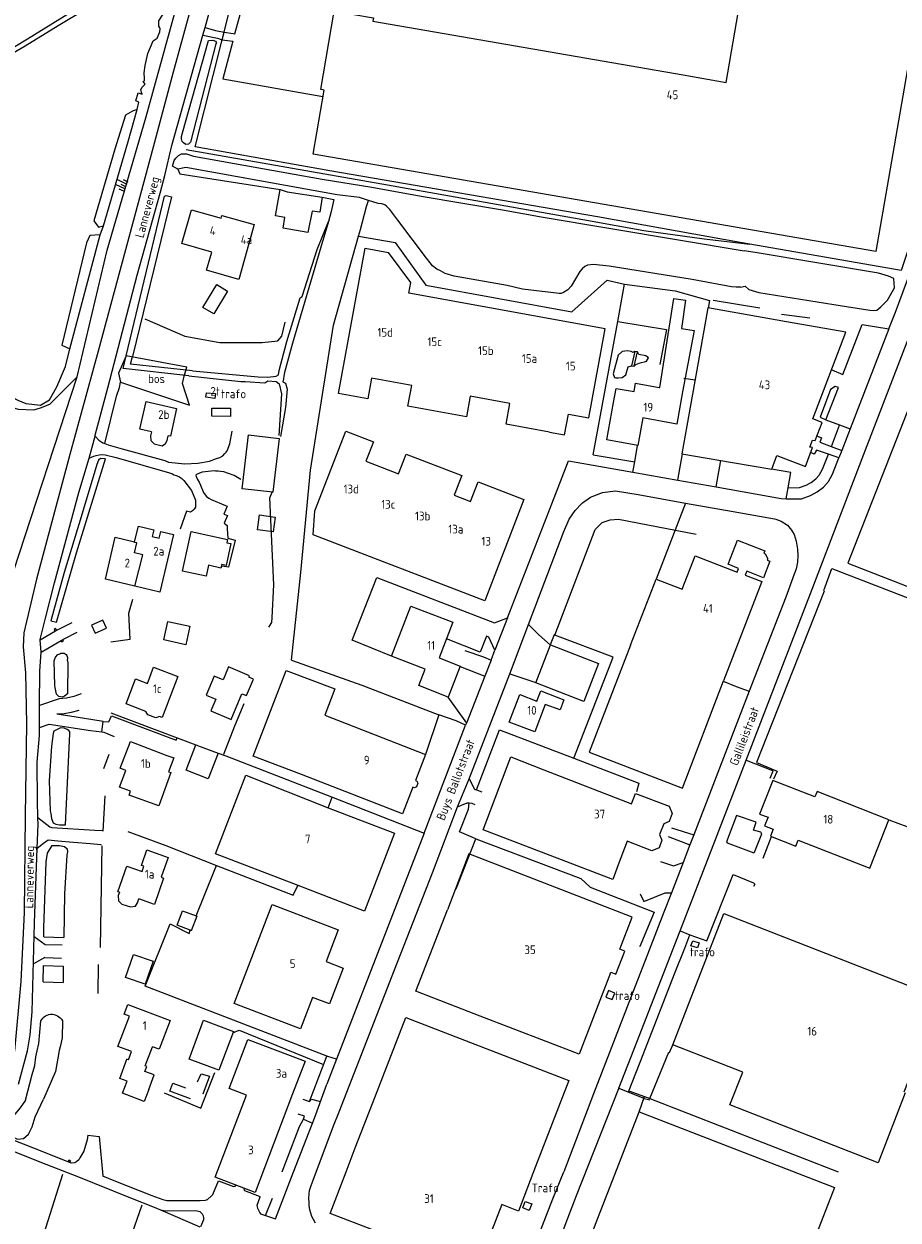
# Model space of a CAD drawing. Header units: metres. Extents: x 226218 to 240385, y 439369 to 449677.
# Tile 293 of 353: x 237204 to 237454, y 445986 to 446328. Entities that reach past the tile are written whole.
import ezdxf

# ---------------------------------------------------------------- set-up
doc = ezdxf.new("R2010")
doc.units = ezdxf.units.M
doc.header["$MEASUREMENT"] = 0
for name, color, linetype in [('BIJGEBOUW', 4, 'Continuous'), ('CULTUURAANDUIDING', 253, 'Continuous'), ('DAKRAND', 4, 'Continuous'), ('DAKRAND-BYG', 4, 'Continuous'), ('FUNKTIEAAND', 253, 'Continuous'), ('HEG', 253, 'Continuous'), ('HEK', 253, 'Continuous'), ('HOOFDGEBOUW', 4, 'Continuous'), ('HOUTWAL', 253, 'Continuous'), ('HUISNUMMER', 253, 'Continuous'), ('INSTEEKSLOOT', 153, 'Continuous'), ('KANTVERH', 253, 'Continuous'), ('KANTWATER', 153, 'Continuous'), ('KUNSTWERK', 253, 'Continuous'), ('MUUR', 253, 'Continuous'), ('OVERIGEAFSCH', 253, 'Continuous'), ('OVLIJNOBJ', 253, 'Continuous'), ('RASTER', 253, 'Continuous'), ('SCHUTTING', 253, 'Continuous'), ('STRAATNAAM', 253, 'Continuous'), ('TALUD', 253, 'Continuous'), ('TUSSENMUUR', 253, 'Continuous')]:
    doc.layers.add(name, color=color, linetype=linetype)
doc.styles.get("Standard").update_dxf_attribs({"font": 'iso.shx'})

# ---------------------------------------------------------------- blocks, each defined once
blk = doc.blocks.new('TA', base_point=(75009.5, 300012))
for p, q in [((75009.5, 300012.5), (75010, 300012.5)), ((75009.5, 300012.25), (75010.5, 300012.25)), ((75009.5, 300012), (75010, 300012)), ((75009.5, 300011.75), (75010.5, 300011.75)), ((75009.5, 300011.5), (75010, 300011.5))]:
    blk.add_line(p, q)

msp = doc.modelspace()

# ---------------------------------------------------------------- linework, layer by layer
at = {"layer": 'BIJGEBOUW'}
for points in [[(237227.59, 446155.23), (237226.54, 446157.57), (237223.34, 446156.15), (237224.37, 446153.81), (237227.59, 446155.23)], [(237368.15, 446145.2), (237363.93, 446134.29), (237350.19, 446139.61), (237354.41, 446150.52), (237368.15, 446145.2)], [(237396.89, 446065.33), (237396.38, 446063.9), (237394.54, 446064.56), (237395.04, 446065.98), (237396.89, 446065.33)], [(237370.26, 446049.84), (237372.03, 446049.16), (237372.77, 446051.04), (237371, 446051.72), (237370.26, 446049.84)]]:
    msp.add_lwpolyline(points, dxfattribs=at)
at = {"layer": 'DAKRAND'}
msp.add_line((237233.51, 446025.85), (237231.39, 446026.66), dxfattribs=at)
for points in [[(237385.65, 446223.98), (237389.62, 446249.46), (237392.95, 446248.92), (237391.8, 446240.89), (237395.41, 446240.3)], [(237372.45, 446219.7), (237373.2, 446223.75), (237378.27, 446222.82)], [(237240.51, 446211.3), (237240.23, 446210.22), (237240.33, 446208.83), (237241.21, 446207.88), (237243.53, 446207.38), (237244.48, 446207.97), (237244.96, 446208.89), (237245.27, 446210.22)], [(237377.27, 446150.43), (237365.49, 446119.84), (237392.1, 446109.55), (237403.79, 446140.18)], [(237283.34, 446113.47), (237269.52, 446118.69), (237278.91, 446143.16), (237292.82, 446137.92), (237289.96, 446130.43)], [(237350.55, 446134.4), (237351.62, 446137.32), (237358.2, 446134.78), (237357.16, 446131.91), (237352.94, 446133.47)], [(237244.9, 446118.9), (237246.85, 446118.2), (237245.35, 446114.21), (237245.98, 446113.98), (237242.58, 446104.53), (237234.08, 446107.58), (237234.5, 446108.67)], [(237373.74, 446087.64), (237372.23, 446083.48), (237335.17, 446097.66), (237343.13, 446118.46), (237352.5, 446114.79)], [(237231.31, 446079.82), (237230.99, 446078.86), (237231.05, 446077.4), (237231.97, 446076.45), (237234.51, 446075.66), (237235.87, 446075.84), (237236.45, 446076.76), (237236.84, 446077.91)], [(237239.69, 446023.5), (237241.28, 446027.69), (237238.57, 446028.66), (237239.12, 446030.05), (237238.69, 446030.23), (237240.76, 446035.66)], [(237239.69, 446023.5), (237238.35, 446020.03), (237232.16, 446022.42), (237233.51, 446025.85)]]:
    msp.add_lwpolyline(points, dxfattribs=at)
at = {"layer": 'DAKRAND-BYG'}
msp.add_line((237249.35, 446074.55), (237253.21, 446073.07), dxfattribs=at)
for points in [[(237289.22, 446278.33), (237288.51, 446274.07), (237286.35, 446274.36), (237285.08, 446268.3), (237278.06, 446269.48), (237278.54, 446272.53), (237275.85, 446273.04), (237277.24, 446280.55)], [(237277.24, 446280.55), (237279.23, 446279.92), (237289.22, 446278.33)], [(237262.2, 446251.55), (237258.29, 446245.02), (237255.18, 446246.88), (237259.09, 446253.42), (237262.2, 446251.55)], [(237258.75, 446222.28), (237258.53, 446220.84), (237255.96, 446221.22), (237256.15, 446222.51), (237258.75, 446222.28)], [(237257.74, 446218.13), (237263.07, 446218.06), (237263.04, 446215.72), (237257.71, 446215.78), (237257.74, 446218.13)], [(237266.39, 446195.1), (237268.15, 446210.46), (237276.92, 446209.45), (237275.16, 446194.09), (237266.39, 446195.1)], [(237271.33, 446187.63), (237275.83, 446186.98), (237275.21, 446182.73), (237270.72, 446183.38), (237271.33, 446187.63)], [(237251.79, 446182.83), (237262.22, 446180.57), (237262.03, 446179.67), (237263.17, 446179.42), (237261.82, 446173.18), (237260.52, 446173.47), (237260.3, 446172.43), (237256.73, 446173.21), (237256.06, 446170.12), (237249.35, 446171.57), (237251.79, 446182.83)], [(237245.16, 446157.2), (237251.47, 446155.81), (237250.29, 446150.49), (237243.98, 446151.89), (237245.16, 446157.2)], [(237266.3, 446136.49), (237267.58, 446135.98), (237269.56, 446140.71), (237268.29, 446141.23), (237268.48, 446141.67), (237262.45, 446144.2), (237260.9, 446140.5), (237258.39, 446141.55), (237256.13, 446136.16), (237258.85, 446135.02), (237257.41, 446131.6), (237263.23, 446129.16), (237266.3, 446136.49)], [(237259.52, 446119.58), (237256.63, 446112.2), (237250.35, 446114.65), (237253.17, 446121.9)], [(237253.17, 446121.9), (237255.17, 446121.14), (237259.52, 446119.58)], [(237251.55, 446068.95), (237247.77, 446070.39), (237249.35, 446074.55)], [(237253.21, 446073.07), (237253.44, 446072.99), (237251.85, 446068.84), (237251.55, 446068.95)], [(237251.24, 446032.18), (237255.37, 446043.25), (237263.87, 446040.07), (237259.74, 446029), (237251.24, 446032.18)]]:
    msp.add_lwpolyline(points, dxfattribs=at)
at = {"layer": 'HEG'}
for p, q in [((237400.88, 446248.92), (237414.23, 446246.77)), ((237420.36, 446244.96), (237428.48, 446243.86)), ((237228.27, 446119.17), (237226.8, 446115.04)), ((237226.7, 446097.23), (237227.27, 446107.35)), ((237226.26, 446093.06), (237225.85, 446064.04)), ((237225.29, 446059.18), (237225.2, 446050.94))]:
    msp.add_line(p, q, dxfattribs=at)
for points in [[(237366.58, 446204.81), (237373.62, 446242.81), (237387.5, 446240.59), (237385.61, 446230.58)], [(237244.13, 446022.53), (237254.53, 446018.14), (237258.59, 446028.31)]]:
    msp.add_lwpolyline(points, dxfattribs=at)
at = {"layer": 'HEK'}
for p, q in [((237432.53, 446165.8), (237413.28, 446116.88)), ((237228.9, 446131.03), (237247.82, 446123.95)), ((237450.99, 446100.48), (237480.24, 446089.65)), ((237415.17, 446089.58), (237417.52, 446095.7)), ((237379.77, 446017.09), (237381.24, 446021.5)), ((237382.8, 446020.89), (237436.6, 446000)), ((237273.03, 445987.47), (237275.01, 445992.4))]:
    msp.add_line(p, q, dxfattribs=at)
for points in [[(237465.16, 446328.67), (237461.06, 446279.04), (237460.75, 446276.21), (237459.92, 446273.52), (237454.59, 446257.46), (237411.33, 446264.92), (237408.54, 446265.4), (237367.8, 446272.71), (237291.43, 446285.89), (237252.92, 446292.78), (237260.7, 446323.29), (237261.26, 446325.51), (237274.48, 446379.05), (237283.19, 446393.36), (237286.98, 446396.03), (237320.02, 446419.3), (237377.68, 446459.93), (237412.98, 446484.63), (237409.05, 446500), (237409.02, 446500.1), (237408.42, 446501.19)], [(237299.61, 446267.22), (237310.08, 446265.44), (237318.86, 446253.28), (237360.48, 446245.61), (237370.63, 446254.63), (237375.52, 446253.54)], [(237355.64, 446153.26), (237367.21, 446183.48), (237369.16, 446185.42), (237371.46, 446186.17), (237373.86, 446186.39), (237396.03, 446182.12)], [(237434.8, 446172.29), (237490.9, 446150.57), (237512.64, 446142.13), (237513.63, 446144.4)], [(237333.27, 446109.05), (237339.88, 446126.2), (237361.05, 446118.14), (237372.29, 446146.94), (237355.64, 446153.26)], [(237355.64, 446153.26), (237355.46, 446153.33), (237354.36, 446150.52)], [(237280.43, 446146.11), (237300.59, 446138.97), (237322.5, 446130.5), (237318.76, 446119.2)], [(237361.05, 446118.14), (237379.64, 446110.98), (237378.97, 446108.47)], [(237413.28, 446116.88), (237419.11, 446114.43), (237418.06, 446112.09)], [(237327.51, 446080.8), (237333.14, 446095.08), (237328.39, 446097.04), (237331.01, 446103.57), (237331.17, 446105.36)], [(237333.14, 446095.08), (237363.11, 446083.77), (237365.72, 446081.3), (237383.99, 446074.13), (237379.95, 446064.32), (237380.03, 446064.48)], [(237263.73, 446039.69), (237265.48, 446040.38), (237289.64, 446030.66)], [(237382.8, 446020.89), (237388.17, 446034.15), (237388.39, 446034.02), (237389.4, 446036.21)], [(237376.79, 446023.11), (237381.24, 446021.5), (237382.8, 446020.89)]]:
    msp.add_lwpolyline(points, dxfattribs=at)
at = {"layer": 'HOOFDGEBOUW'}
for p, q in [((237314.5, 446254.04), (237308.15, 446262.57)), ((237395.41, 446240.3), (237392.16, 446222.78)), ((237396.59, 446231.13), (237393.37, 446213.02)), ((237392.16, 446222.78), (237390.45, 446213.52)), ((237354.17, 446211.29), (237358.44, 446210.51)), ((237290.92, 446103.98), (237309.88, 446096.67)), ((237233.05, 446055.47), (237235.34, 446062.08)), ((237235.34, 446062.08), (237240.93, 446060.15)), ((237240.93, 446060.15), (237238.65, 446053.53)), ((237238.65, 446053.53), (237233.05, 446055.47)), ((237233.88, 446031.96), (237234.77, 446034.29)), ((237234.77, 446034.29), (237234.54, 446034.38)), ((237231.39, 446026.66), (237233.46, 446032.12)), ((237233.88, 446031.96), (237233.46, 446032.12)), ((237346.51, 445989.63), (237347.23, 445991.5)), ((237347.23, 445991.5), (237349.05, 445990.8)), ((237348.33, 445988.93), (237346.51, 445989.63)), ((237349.05, 445990.8), (237348.33, 445988.93))]:
    msp.add_line(p, q, dxfattribs=at)
for points in [[(237392.33, 446313.28), (237404.58, 446311.16), (237413.1, 446360.45), (237462.71, 446351.88), (237447.33, 446262.88), (237286.65, 446290.64), (237289.82, 446308.96), (237288.81, 446309.15), (237292.68, 446331.54), (237303.83, 446329.59), (237303.66, 446328.64), (237392.33, 446313.28)], [(237269.81, 446270.55), (237265.39, 446254.89), (237256.2, 446257.49), (237257.67, 446262.7), (237249.17, 446265.09), (237251.9, 446274.77), (237260.36, 446272.38), (237260.58, 446273.15), (237269.81, 446270.55)], [(237354.17, 446211.29), (237341.72, 446213.57), (237342.8, 446219.47), (237331.51, 446221.53), (237330.44, 446215.62), (237313.72, 446218.67), (237314.8, 446224.58), (237303.34, 446226.67), (237302.26, 446220.76), (237293.89, 446222.29), (237301.46, 446263.79), (237308.15, 446262.57)], [(237370.01, 446240.73), (237313.94, 446250.96), (237314.5, 446254.04)], [(237421.78, 446242.78), (237399.35, 446246.73), (237396.59, 446231.13)], [(237484.79, 446237.19), (237466.96, 446244.19), (237439.33, 446173.79), (237474.74, 446160.02)], [(237358.44, 446210.51), (237359.52, 446216.41), (237365.37, 446215.34), (237370.01, 446240.73)], [(237432.02, 446214.01), (237429.3, 446215.06), (237438.8, 446239.78), (237421.78, 446242.78)], [(237378.27, 446222.82), (237378.72, 446225.27), (237385.43, 446224.02), (237385.65, 446223.98)], [(237240.51, 446211.3), (237237.13, 446212.06), (237238.92, 446219.96), (237247.66, 446217.98), (237245.87, 446210.08), (237245.27, 446210.22)], [(237390.45, 446213.52), (237380.82, 446215.3), (237379.35, 446207.39), (237370.48, 446209.03), (237372.45, 446219.7)], [(237406.35, 446202.62), (237417.58, 446200.64), (237419.1, 446204.59), (237427.22, 446201.47), (237429.28, 446206.83), (237428.47, 446206.97), (237429.23, 446208.97), (237430.03, 446208.83), (237432.02, 446214.01)], [(237346.78, 446192.03), (237335.67, 446163.1), (237286.65, 446181.92), (237287.15, 446188.73), (237295.93, 446211.56), (237303.86, 446208.51), (237301.71, 446202.92), (237311.04, 446199.34), (237313.19, 446204.94), (237329.06, 446198.84), (237326.91, 446193.25), (237331.57, 446191.46), (237333.73, 446197.06), (237346.78, 446192.03)], [(237393.37, 446213.02), (237391.96, 446205.06), (237406.35, 446202.62)], [(237235.66, 446179.92), (237236.72, 446184.4), (237241.14, 446183.35), (237240.7, 446181.48), (237242.7, 446181.01), (237243.14, 446182.9), (237246.75, 446182.05)], [(237235.73, 446167.27), (237227.31, 446169.26), (237230.14, 446181.22), (237235.66, 446179.92)], [(237246.75, 446182.05), (237242.86, 446165.58), (237235.73, 446167.27)], [(237377.27, 446150.43), (237384.56, 446169.29), (237392.06, 446166.39), (237395.74, 446175.89), (237407.73, 446171.25), (237408.15, 446172.34), (237405.15, 446173.5), (237407.81, 446180.39), (237415.58, 446177.38), (237415.3, 446176.67), (237415.73, 446176.51), (237416.5, 446175.08), (237416.34, 446174.67), (237417.05, 446174.4), (237415.22, 446169.67), (237410.48, 446171.5), (237410.05, 446170.38), (237414.76, 446168.56), (237403.79, 446140.18)], [(237328.63, 446144.4), (237325.18, 446135.54), (237316.79, 446138.88), (237318.6, 446143.55), (237309.01, 446147.26), (237314.54, 446161.57), (237326.56, 446156.93), (237322.64, 446146.8), (237328.63, 446144.4)], [(237247.99, 446141.49), (237243.48, 446129.72), (237242.77, 446129.99), (237241.7, 446129.65), (237239.46, 446130.52), (237238.85, 446131.46), (237233.21, 446133.66), (237235.94, 446140.77), (237239.3, 446139.48), (237241.08, 446144.14), (237247.99, 446141.49)], [(237352.94, 446133.47), (237349.92, 446125.64), (237342.64, 446128.45), (237345.66, 446136.28), (237350.55, 446134.4)], [(237289.96, 446130.43), (237318.76, 446119.2), (237315.84, 446111.72), (237316.22, 446111.58), (237316.58, 446110.95), (237316.18, 446109.92), (237315.54, 446109.62), (237315.11, 446109.79), (237312.16, 446102.23), (237283.34, 446113.47)], [(237234.5, 446108.67), (237231.37, 446109.87), (237233.19, 446114.61), (237231.53, 446115.25), (237234.48, 446122.9), (237244.9, 446118.9)], [(237352.5, 446114.79), (237377.54, 446105.12), (237378.68, 446108.07), (237388.28, 446104.37), (237389.18, 446102.3)], [(237282.34, 446081.74), (237258.76, 446090.83), (237267.42, 446113.3), (237290.92, 446103.98)], [(237451, 446100.55), (237430.55, 446108.56), (237429.95, 446107.03), (237417.87, 446111.76), (237414.11, 446102.17), (237416.54, 446101.22), (237415.57, 446098.76), (237417.99, 446097.81), (237417.24, 446095.87), (237424.49, 446093.03), (237425.14, 446094.7), (237445.58, 446086.69), (237451, 446100.55)], [(237389.18, 446102.3), (237388.29, 446100), (237386.78, 446099.34), (237385.59, 446096.27), (237386.26, 446094.73), (237385.41, 446092.53), (237383.4, 446091.66), (237376.34, 446094.38), (237373.74, 446087.64)], [(237309.88, 446096.67), (237301.31, 446074.42), (237282.34, 446081.74)], [(237231.31, 446079.82), (237230.87, 446079.97), (237233.41, 446087.3), (237237.8, 446085.78), (237238.3, 446087.25), (237237.58, 446087.5), (237239.1, 446091.9), (237245.21, 446089.79), (237243.25, 446084.12), (237243.94, 446083.88), (237241.34, 446076.35), (237236.84, 446077.91)], [(237371.57, 446056.82), (237371.64, 446056.97), (237373.07, 446056.42), (237375.62, 446063.01), (237374.18, 446063.56), (237377.73, 446072.74), (237331.13, 446090.79), (237324.96, 446074.83)], [(237295.19, 446058.18), (237291.27, 446047.93), (237286.49, 446049.76), (237283.05, 446040.78), (237264.06, 446048.05), (237274.9, 446076.34), (237293.83, 446069.09), (237290.36, 446060.03), (237295.19, 446058.18)], [(237371.57, 446056.82), (237362.58, 446033.53), (237334.33, 446044.45), (237315.96, 446051.55), (237324.96, 446074.83)], [(237393.43, 446046.82), (237403.93, 446073.74), (237465.85, 446049.6), (237455.35, 446022.67)], [(237234.54, 446034.38), (237230.9, 446035.76), (237234.18, 446044.39), (237232.66, 446044.97), (237233.72, 446047.77), (237245.78, 446043.18)], [(237389.4, 446036.21), (237389.31, 446036.24), (237393.43, 446046.82)], [(237245.78, 446043.18), (237242.65, 446034.95), (237240.76, 446035.66)], [(237303.55, 446019.43), (237313.07, 446044.08), (237359.7, 446026.09), (237350.14, 446001.46)], [(237280.79, 446022.21), (237270.06, 445994.04), (237258.64, 445998.4), (237267.58, 446021.9), (237262.67, 446023.77), (237268, 446037.78), (237284.35, 446031.56), (237280.79, 446022.21)], [(237455.74, 446022.52), (237447.96, 446002.55), (237405.66, 446019.05), (237409.32, 446028.44), (237389.4, 446036.21)], [(237296.06, 446000), (237298.66, 446006.77), (237303.55, 446019.43)], [(237435.51, 445995.45), (237417.44, 445948.9), (237361.69, 445970.54), (237379.77, 446017.09), (237435.51, 445995.45)], [(237350.14, 446001.46), (237345.24, 445988.76), (237340.52, 445990.58), (237336.93, 445981.27), (237341.82, 445979.39), (237338.77, 445971.49), (237336.79, 445970.62), (237333.34, 445971.95), (237291.48, 445988.1), (237296.06, 446000)]]:
    msp.add_lwpolyline(points, dxfattribs=at)
at = {"layer": 'HOUTWAL'}
for points in [[(237247.98, 446286.4), (237248.55, 446285.07), (237277.24, 446280.55)], [(237238.58, 446243.62), (237250.02, 446238.69), (237260.03, 446236.81), (237272.08, 446236.9), (237276.54, 446237.38), (237277.68, 446238.71), (237278.63, 446242.62)], [(237250.56, 446229.85), (237233.27, 446233.06), (237231.07, 446228.06), (237231.58, 446225.49), (237251.32, 446218.99), (237249.29, 446225.16), (237249.83, 446227.28), (237250.56, 446229.85)], [(237274.9, 446158.26), (237275.37, 446167.66), (237274.23, 446192.47), (237274.98, 446194.11)]]:
    msp.add_lwpolyline(points, dxfattribs=at)
at = {"layer": 'INSTEEKSLOOT'}
for p, q in [((237214.3, 446147.96), (237214.57, 446148.08)), ((237214.3, 446147.96), (237214.57, 446148.08)), ((237209.71, 446067.12), (237215.45, 446066.94)), ((237209.58, 446054.19), (237209.63, 446058.94)), ((237209.63, 446058.94), (237215.3, 446058.75)), ((237215.3, 446058.75), (237215.21, 446054.03)), ((237209.58, 446054.19), (237215.21, 446054.03))]:
    msp.add_line(p, q, dxfattribs=at)
for points in [[(237259.07, 446322.47), (237258.88, 446322.13), (237251.59, 446294.1), (237251.01, 446293.51), (237250.29, 446293.45), (237249.61, 446293.86), (237249.26, 446294.32), (237249.02, 446295.01), (237249.08, 446295.67), (237249.29, 446296.76), (237256.78, 446323.1), (237257.97, 446323.26), (237258.76, 446322.91), (237259.07, 446322.47)], [(237302.41, 446277.44), (237299.92, 446278.25), (237293.52, 446279.07), (237250.29, 446286.84), (237247.98, 446286.4), (237246.45, 446287.27), (237246.93, 446288.84), (237247.45, 446289.52), (237248.23, 446290.31), (237249.03, 446290.73), (237250.45, 446290.73), (237251.58, 446290.34), (237252.49, 446290.13), (237289.25, 446283.56), (237303.37, 446281.21), (237317.5, 446278.62), (237340.69, 446274.77), (237352.28, 446272.67), (237409.77, 446263.04)], [(237233.27, 446233.06), (237244.15, 446278.68), (237244.7, 446278.84), (237246.18, 446278.48), (237235.02, 446232.83)], [(237408.69, 446252.68), (237407.43, 446252.66), (237406.1, 446252.78), (237394.89, 446254.82), (237371.17, 446258.63), (237366.64, 446259.15), (237365.02, 446258.96), (237364.25, 446258.56), (237363.51, 446257.93), (237362.77, 446257.11), (237360.29, 446252.99), (237359.37, 446251.92), (237358.18, 446251.14), (237357.46, 446250.86), (237356.91, 446250.85), (237346.38, 446252.09), (237342.09, 446253.16), (237326.91, 446255.84), (237324.34, 446256.55), (237322.99, 446257.29), (237321.96, 446257.83), (237320.72, 446258.75), (237320.03, 446259.6), (237319.05, 446260.97), (237314.9, 446266.42), (237310.82, 446271.83), (237308.51, 446274.82), (237307.62, 446275.79), (237307.15, 446276.22), (237306.22, 446276.45), (237305.2, 446276.53), (237302.41, 446277.44)], [(237252.18, 446228.74), (237270.93, 446227.01), (237273.68, 446226.94), (237276.11, 446227.26), (237276.73, 446227.63), (237276.95, 446228.86), (237279.13, 446237.13), (237282.98, 446249.58), (237283.55, 446250.01), (237287.83, 446263.42), (237291.01, 446271.44), (237288.88, 446264.12), (237280.76, 446236.67), (237278.44, 446228.27), (237278.23, 446227.22), (237278.17, 446226.44), (237278, 446225.65), (237278.79, 446225.23), (237279.2, 446223.55), (237278.74, 446218.33), (237277.36, 446210.01)], [(237408.69, 446252.68), (237410.02, 446252.97), (237411.02, 446251.96), (237413.93, 446251.14), (237435.3, 446247.7), (237445.63, 446246.1), (237446.71, 446246.04), (237447.6, 446246.12), (237448.79, 446247.09), (237450.63, 446248.93), (237452.68, 446252.51), (237452.48, 446255.1), (237450.91, 446255.83), (237448.05, 446256.69), (237412.87, 446262.53), (237409.77, 446263.04)], [(237251.13, 446227.33), (237232.41, 446229.45), (237233.27, 446233.06)], [(237252.18, 446228.74), (237234.5, 446230.71), (237235.02, 446232.83)], [(237251.13, 446227.33), (237266.01, 446225.7), (237267.18, 446225.67), (237272.87, 446225.32), (237273.73, 446225.91), (237276.06, 446225.72), (237276.96, 446225.04), (237277.65, 446222.16), (237276.87, 446210.3)], [(237227.39, 446203.59), (237225.92, 446203.76), (237225.33, 446203.23), (237224.84, 446202.02), (237220.42, 446187.03), (237215.51, 446171.17), (237211.75, 446157.32), (237213.38, 446156.93), (237219.02, 446176.78), (237227.39, 446203.59)], [(237273.95, 446155.56), (237274.84, 446156.85), (237274.9, 446158.26)], [(237216.39, 446146.23), (237216.55, 446145.34), (237216.52, 446136.52), (237215.64, 446135.79), (237214.96, 446135.53), (237214.06, 446135.72), (237213.39, 446136.41), (237213.17, 446137.38), (237212.97, 446138.34), (237212.84, 446138.91), (237212.68, 446145.96), (237213.09, 446146.99), (237213.77, 446147.71), (237214.3, 446147.96)], [(237214.57, 446148.08), (237214.88, 446148.16), (237215.21, 446148.15), (237215.52, 446148.08), (237215.82, 446147.94), (237216.07, 446147.73), (237216.27, 446147.48), (237216.4, 446147.18), (237216.47, 446146.87), (237216.47, 446146.54), (237216.39, 446146.23)], [(237217.19, 446125.11), (237217.15, 446125.62), (237216.9, 446126.02), (237216.37, 446126.29), (237215.56, 446126.67), (237214.47, 446126.83), (237213.13, 446126.09), (237212.63, 446125.83), (237212.39, 446125.19), (237212.19, 446123.77), (237211.97, 446121.57), (237211.25, 446111.65), (237211.53, 446103.11), (237211.77, 446102.34), (237211.89, 446100.9), (237212.42, 446099.68), (237213.2, 446099.26), (237214.18, 446099.04), (237215.91, 446099.07), (237217.19, 446125.11)], [(237209.71, 446067.12), (237209.74, 446069.7), (237210.44, 446088.5), (237210.77, 446090.99)], [(237210.77, 446090.99), (237212.13, 446093.19), (237214.22, 446093.2), (237215.61, 446092.9), (237216.4, 446092.21), (237216.47, 446091.36)], [(237216.47, 446091.36), (237216.33, 446090.37), (237215.67, 446079.37), (237215.45, 446066.94)], [(237204.53, 446020.42), (237206.38, 446027.73), (237207.16, 446030.37), (237207.46, 446032.83), (237207.79, 446034.56), (237208.29, 446036.66), (237208.88, 446043.06)], [(237208.88, 446043.06), (237209.14, 446043.49), (237209.46, 446043.88), (237209.83, 446044.22), (237210.24, 446044.51), (237210.7, 446044.73), (237211.18, 446044.88), (237211.68, 446044.96), (237212.18, 446044.96), (237212.68, 446044.9), (237213.17, 446044.75), (237213.63, 446044.54), (237214.05, 446044.27), (237214.43, 446043.93), (237214.75, 446043.55), (237215.02, 446043.12)], [(237215.02, 446043.12), (237214.93, 446038.27), (237214.54, 446036.09), (237214.12, 446034.63), (237213.04, 446028.58), (237209.65, 446020.73)], [(237204.53, 446020.42), (237203.02, 446018.22), (237200.01, 446014.76), (237199.28, 446013.11), (237199.52, 446011.35), (237200.75, 446009.91), (237202.25, 446009.24), (237203.95, 446009.45), (237205.33, 446010.69), (237206.43, 446012.8), (237207.26, 446015.67), (237209.65, 446020.73)]]:
    msp.add_lwpolyline(points, dxfattribs=at)
at = {"layer": 'KANTVERH'}
for p, q in [((237395.7, 446226.13), (237392.51, 446226.62)), ((237432.43, 446166.05), (237434.8, 446172.29)), ((237337.47, 446146.15), (237338.56, 446149)), ((237342.76, 446142.25), (237350.22, 446139.69)), ((237214.11, 446135.03), (237208.52, 446133.12)), ((237216.17, 446135.23), (237214.11, 446135.03)), ((237218.27, 446135.76), (237216.17, 446135.23)), ((237220.39, 446136.47), (237218.27, 446135.76)), ((237325.1, 446135.58), (237330.41, 446128.16)), ((237219.69, 446131.77), (237217.58, 446131.17)), ((237215.5, 446130.78), (237213.46, 446130.67)), ((237217.58, 446131.17), (237215.5, 446130.78)), ((237330.41, 446128.16), (237330.18, 446127.59)), ((237330.41, 446128.16), (237330.42, 446128.14)), ((237290.92, 446103.98), (237292.07, 446106.96)), ((237210.1, 446064.84), (237206.97, 446067.04)), ((237214.93, 446064.68), (237210.1, 446064.84)), ((237210.02, 446061.14), (237206.76, 446059.34)), ((237210.02, 446061.14), (237214.81, 446060.98)), ((237285.62, 446020.09), (237290.54, 446033.01)), ((237283.86, 446015.04), (237286.46, 446013.9))]:
    msp.add_line(p, q, dxfattribs=at)
for points in [[(237274.07, 446402.68), (237272.58, 446403.26), (237271.2, 446400.79), (237268.93, 446395.25), (237267.02, 446391.05), (237265.32, 446385.49), (237261.33, 446370.78), (237256.79, 446352.99), (237252.9, 446336.72), (237246.69, 446314.12), (237241.3, 446294.09), (237239.62, 446287.73), (237225.28, 446234.42), (237217.2, 446204.91), (237207.64, 446169.3), (237204.06, 446153.89), (237203.8, 446149.9), (237204.51, 446142.47), (237204.75, 446127.96), (237204.36, 446101.65), (237204.13, 446074.08), (237203.21, 446054.37), (237201.38, 446034.5), (237198.74, 446025.19)], [(237255.78, 446326.8), (237269.02, 446375.46), (237273.31, 446391.61), (237273.92, 446395.26), (237274.11, 446396.04), (237273.42, 446396.15), (237273.64, 446397.18), (237275.61, 446402.09), (237274.07, 446402.68)], [(237222.64, 446203.78), (237224.42, 446210.09), (237224.38, 446210.34), (237228.01, 446223.9), (237236.42, 446256.05), (237242.92, 446279.5), (237244.27, 446284.59), (237246.33, 446293.13), (237255.13, 446324.65), (237255.78, 446326.8), (237258.79, 446325.96), (237261.26, 446325.51), (237263.77, 446325.1), (237264.28, 446325.06), (237275.63, 446366.18), (237277.87, 446373.86), (237283.19, 446393.36), (237400.83, 446373.08)], [(237451.04, 446240.73), (237452.92, 446245.52), (237456.04, 446254.01), (237457.11, 446256.82), (237457.71, 446258.01), (237460.21, 446264.3), (237461.96, 446268.84), (237463.28, 446273.03), (237464.1, 446277.62), (237464.32, 446279.66), (237464.75, 446285.28), (237466.77, 446309.93), (237468.71, 446334.77), (237469.19, 446340.9), (237469.3, 446344.37), (237469.04, 446345.87), (237468.62, 446346.74), (237467.88, 446348.22), (237466.8, 446350.02)], [(237255.13, 446324.65), (237259.35, 446323.82), (237260.7, 446323.29), (237263.75, 446322.92), (237260.87, 446312.15), (237289.45, 446307.13)], [(237429.18, 446166.43), (237443.93, 446204.96), (237459.78, 446246.23)], [(237434.73, 446229.05), (237437.89, 446227.75), (237443.39, 446241.96), (237451.04, 446240.73), (237439.98, 446212.22)], [(237436.64, 446224.04), (237435.71, 446224.31), (237434.39, 446223.39), (237431.43, 446215.54), (237433.02, 446214.81), (237436.64, 446224.04)], [(237433.02, 446214.81), (237436.98, 446213.34), (237439.98, 446212.22), (237437.61, 446206)], [(237434.61, 446207.12), (237434.62, 446207.13), (237436.95, 446213.27), (237436.98, 446213.34)], [(237224.42, 446210.09), (237225.44, 446208.98), (237226.59, 446208.15), (237227.13, 446207.98), (237228.07, 446207.63), (237232.11, 446206.45), (237244.27, 446203.14), (237245.34, 446202.63), (237250.04, 446202.24), (237253.69, 446202.41), (237257.07, 446202.99), (237259.06, 446203.74), (237259.99, 446204.04), (237260.88, 446204.49), (237261.41, 446205.12), (237261.77, 446205.56), (237262, 446205.81), (237262.05, 446205.95), (237262.83, 446207.9), (237263.49, 446211.5)], [(237430.64, 446210.14), (237431.81, 446209.64), (237431.31, 446208.36), (237434.61, 446207.12), (237437.61, 446206), (237436.8, 446203.89)], [(237342.15, 446158.2), (237354.8, 446190.77), (237359.52, 446203.05), (237361.75, 446202.68), (237377.92, 446199.81), (237378.48, 446202.77), (237379.22, 446207.44)], [(237208.61, 446143.02), (237208.95, 446148.42), (237208.73, 446151.89), (237208.72, 446151.98), (237210.19, 446158.14), (237212.77, 446168.21), (237219.71, 446194.02), (237222.64, 446203.78), (237223.98, 446204.36), (237224.66, 446204.59), (237225.51, 446204.79), (237226.4, 446204.9), (237227.27, 446204.73), (237230.38, 446203.98), (237245.66, 446199.6), (237246.21, 446199.45), (237246.45, 446199.32), (237246.86, 446199.08), (237247.51, 446198.82)], [(237377.92, 446199.81), (237390.82, 446197.52), (237392.14, 446205.03), (237392.14, 446205.03)], [(237390.82, 446197.52), (237401.72, 446195.59), (237403.09, 446203.17)], [(237421.73, 446192.16), (237426.13, 446192.23), (237428.71, 446193.18), (237430.58, 446194.2), (237432.4, 446195.55), (237433.8, 446197.12), (237434.99, 446199.29), (237436.8, 446203.89), (237433.78, 446204.94), (237430.39, 446206.11), (237429.73, 446204.92), (237428.98, 446205.3)], [(237422.29, 446195.37), (237425.53, 446195.42), (237427.39, 446196.1), (237428.85, 446196.9), (237430.23, 446197.93), (237431.17, 446198.98), (237432.1, 446200.66), (237433.78, 446204.94)], [(237266.03, 446197.68), (237264.04, 446198.86), (237262.48, 446199.48), (237261.18, 446199.87), (237260.22, 446200.03), (237259.51, 446200.12), (237258.72, 446200.12), (237258.39, 446200.16), (237254.91, 446199.79), (237254.2, 446199.54), (237253.82, 446199.34), (237253.54, 446199.23), (237253.31, 446199.12), (237253.1, 446198.96), (237253.21, 446198.56), (237253.63, 446197.72), (237254.05, 446196.94), (237254.47, 446196.07), (237255.32, 446194.02), (237255.79, 446193.37), (237256.18, 446192.84), (237256.88, 446192.39), (237257.49, 446192), (237261.62, 446190.27), (237262.07, 446190.15), (237261.15, 446187.83), (237262.14, 446187.46), (237261.22, 446185.28), (237262.09, 446184.55), (237262.1, 446183.64), (237262.32, 446180.92), (237264.34, 446180.39)], [(237401.72, 446195.59), (237420.31, 446192.3), (237421.73, 446192.16), (237422.29, 446195.37), (237423.05, 446199.72), (237417.52, 446200.67)], [(237247.51, 446198.82), (237248.32, 446198.55), (237249.11, 446198.04), (237249.76, 446197.47), (237251.91, 446194.59), (237253, 446191.8), (237253.05, 446191.25), (237253.07, 446190.52), (237253.07, 446189.86), (237252.71, 446189.29), (237252.19, 446188.78), (237251.65, 446188.4), (237250.44, 446188.66), (237248.71, 446183.56)], [(237348.18, 446156.29), (237358.25, 446182.88), (237359.73, 446186.37), (237361.45, 446188.88), (237363.31, 446190.74), (237363.55, 446191.09), (237365.85, 446192.64), (237369.3, 446194.03), (237372.94, 446194.5), (237379.41, 446193.41), (237392.98, 446190.98), (237384.57, 446169.28)], [(237392.98, 446190.98), (237406.61, 446188.54), (237418.38, 446186.46), (237418.78, 446186.36), (237420.25, 446185.83), (237422.08, 446184.66), (237423.27, 446183.29), (237423.98, 446181.98), (237424.53, 446180.13), (237424.96, 446177.85), (237425.08, 446176.02), (237424.99, 446174.07), (237424.61, 446172.24), (237423.63, 446169.63), (237421.61, 446164.14), (237411.14, 446137.23), (237395.31, 446096.18)], [(237264.34, 446180.39), (237262.45, 446172.65), (237260.69, 446172.96)], [(237308.98, 446147.29), (237297.75, 446151.79), (237304.86, 446169.71), (237338.43, 446156.78), (237342.15, 446158.2), (237338.56, 446149), (237336.8, 446152.7), (237336.19, 446152.97), (237334.31, 446148.36), (237324.74, 446152.23)], [(237361.89, 445993.21), (237373.93, 446023.78), (237373.97, 446023.89), (237379.04, 446037.01), (237391.41, 446068.78), (237410.3, 446117.51), (237429.18, 446166.43)], [(237208.73, 446151.89), (237213.1, 446154.48), (237217.84, 446156.87)], [(237331.16, 446112.22), (237342.76, 446142.25), (237348.18, 446156.29), (237351.05, 446153.36), (237354.36, 446150.52)], [(237208.95, 446148.42), (237214.69, 446151.77), (237215.54, 446152.22), (237219.24, 446154.14)], [(237329.99, 446148.84), (237335.25, 446147.09), (237337.47, 446146.15), (237335.67, 446141.57)], [(237202.48, 446025.03), (237205.09, 446034.48), (237205.86, 446039.11), (237206.36, 446045.7), (237207.1, 446070.99), (237207.8, 446092.42), (237208.08, 446099.18), (237208.02, 446101.18), (237207.88, 446105.89), (237207.85, 446116.99), (237208.49, 446124.55), (237208.51, 446126.84), (237208.52, 446133.12), (237208.61, 446143.02)], [(237328.6, 446144.33), (237335.67, 446141.57), (237330.41, 446128.16)], [(237403.76, 446140.16), (237407.42, 446138.61), (237411.14, 446137.23)], [(237261.17, 446119.25), (237264.32, 446127.36), (237266.95, 446133.78)], [(237208.51, 446126.84), (237211.27, 446127.82), (237223.04, 446126.01), (237226.3, 446125.63), (237226.63, 446128.58), (237218.92, 446129.86), (237213.46, 446130.67)], [(237226.63, 446128.58), (237228.25, 446128.53), (237229.04, 446130.18), (237247.56, 446123.23)], [(237318.36, 446096.65), (237330.18, 446127.59), (237327.51, 446128.76), (237322.5, 446130.5)], [(237226.3, 446125.63), (237226.83, 446125.57), (237229.84, 446124.32)], [(237261.69, 446118.8), (237291.84, 446107.05), (237318.36, 446096.65), (237307.47, 446068.75), (237293.28, 446032.16), (237290.59, 446025.02)], [(237410.3, 446117.51), (237417.77, 446114.6), (237417.94, 446114.37), (237417.05, 446112.29)], [(237327.9, 446104.22), (237331.16, 446112.22), (237332.76, 446109.29), (237333.27, 446109.05), (237334.78, 446108.48)], [(237294.08, 446017.1), (237309.84, 446057.62), (237320.74, 446085.35), (237327.9, 446104.22), (237330.64, 446105.38), (237331.17, 446105.36), (237331.97, 446105.28), (237332.85, 446104.91)], [(237208.02, 446101.18), (237211.41, 446098.53), (237212.03, 446098.28), (237224.33, 446097.55), (237226.41, 446097.43)], [(237414.73, 446096.52), (237414.61, 446096.78), (237414.49, 446096.95), (237412.43, 446097.53), (237413.13, 446099.86), (237407.51, 446101.78), (237404.7, 446094.2), (237404.86, 446093.98), (237412.49, 446091.04), (237412.68, 446091.31), (237414.73, 446096.52)], [(237388.93, 446098.23), (237395.31, 446096.18), (237394.24, 446093.37)], [(237207.8, 446092.42), (237209.62, 446093.84), (237210.98, 446094.76), (237213.74, 446094.51), (237218.16, 446094.12), (237223.1, 446093.78), (237226.04, 446093.5), (237226.04, 446093.25)], [(237388.02, 446095.72), (237394.24, 446093.37), (237392.29, 446088.33)], [(237253.21, 446073.07), (237258.34, 446085.81), (237259.05, 446087.44), (237280.97, 446078.99), (237282.31, 446081.77)], [(237385.88, 446088.59), (237389.51, 446087.33), (237392.29, 446088.33), (237388.93, 446079.65)], [(237391.41, 446068.78), (237394.19, 446067.67), (237399.1, 446065.96), (237406.54, 446084.86), (237412.42, 446082.55), (237412.74, 446082.12), (237412.39, 446081.45)], [(237380.01, 446079.36), (237381.05, 446077.22), (237387.16, 446079.66), (237388.93, 446079.65), (237386.78, 446074.09), (237382.56, 446063.28)], [(237293.28, 446032.16), (237290.82, 446032.91), (237238.65, 446053.01), (237245.77, 446070.78), (237251.21, 446068.08), (237251.55, 446068.95)], [(237376.66, 446022.8), (237377.91, 446025.91), (237380.84, 446033.47), (237389.83, 446056.53), (237392.8, 446063.84), (237394.19, 446067.67)], [(237382.56, 446063.28), (237377.42, 446050.08), (237366.69, 446022.21), (237358.23, 446000)], [(237273.03, 445987.47), (237275.87, 445986.49), (237280.97, 445999.69), (237287, 446015.3), (237290.59, 446025.02)], [(237373.97, 446023.89), (237380.75, 446021.13), (237381.19, 446020.95), (237382.83, 446020.49)], [(237283.74, 446020.72), (237285.62, 446020.09), (237286.19, 446020.74), (237288.74, 446020.01)], [(237277.75, 446000), (237282.77, 446012.86), (237283.86, 446015.04), (237284.16, 446015.88), (237282.41, 446016.4)], [(237287.27, 445985.27), (237286.74, 445986.35), (237286.27, 445987.24), (237286, 445988.14), (237285.73, 445989.08), (237285.55, 445990.33), (237285.52, 445991.28), (237285.45, 445992.33), (237285.52, 445993.69), (237285.64, 445994.64), (237286.11, 445996.05), (237286.62, 445997.62), (237292.46, 446013.08), (237294.08, 446017.1)], [(237222.29, 446010.43), (237222.11, 446009.05), (237221.12, 446005.82), (237220.03, 446003.92), (237219.71, 446003.35), (237219.14, 446002.91), (237218.57, 446002.51), (237217.58, 446002.42), (237216.14, 446003.04), (237208.79, 446005.91), (237201.7, 446008.74), (237194.95, 446011.77)], [(237222.29, 446010.43), (237225.56, 446010.01), (237226.55, 445998.8)], [(237196.36, 446007.67), (237199.03, 446006.59), (237210.3, 446002.15), (237216.7, 445999.68)], [(237216.7, 445999.68), (237219.2, 445998.71), (237234.47, 445992.57), (237241.24, 445989.87), (237243.01, 445989.11), (237243.97, 445988.94), (237245.12, 445988.81), (237253.13, 445988.91), (237254.29, 445988.63), (237254.91, 445988), (237255.22, 445987.4), (237255.34, 445986.85), (237255.3, 445986.25), (237254.5, 445984.23)], [(237226.53, 445998.8), (237230.2, 445997.32), (237240.61, 445993.21), (237243.74, 445992.09), (237244.85, 445991.76), (237245.61, 445991.73), (237254.37, 445991.79), (237255.92, 445991.83), (237256.51, 445992.04), (237257.64, 445993.07), (237258.03, 445993.48), (237259.59, 445997.37), (237263.94, 445995.77), (237264.33, 445995.88), (237264.57, 445996.12)], [(237331.24, 445964.03), (237333.65, 445963.74), (237335.3, 445963.83), (237337.05, 445964.12), (237338.29, 445964.45), (237340.33, 445965.25), (237341.66, 445965.84), (237342.41, 445966.2), (237343.49, 445967.13), (237344.61, 445968.21), (237345.78, 445969.49), (237346.41, 445970.51), (237346.99, 445971.42), (237355.05, 445992.2), (237358.23, 446000)], [(237266.85, 445995.24), (237266.96, 445994.74), (237267.07, 445994.6), (237271.26, 445992.99), (237271.42, 445992.9), (237271.42, 445992.7), (237270.58, 445990.33), (237270.74, 445989.58), (237271.22, 445988.59), (237271.43, 445988.24), (237271.63, 445987.95), (237273.03, 445987.47)], [(237353.42, 445970.95), (237359.34, 445986.69), (237361.89, 445993.21)]]:
    msp.add_lwpolyline(points, dxfattribs=at)
at = {"layer": 'KANTWATER'}
for points in [[(237237.83, 446309.77), (237238.7, 446310.63), (237238.14, 446311.4), (237238.44, 446311.59), (237238.45, 446312.29), (237238.34, 446313.89), (237238.67, 446315.97), (237239.42, 446319.44), (237240.99, 446323.07), (237242.06, 446323.76), (237242.88, 446325.6), (237242.99, 446326.45), (237242.85, 446326.75), (237242.58, 446327.2), (237242.59, 446327.79), (237242.62, 446328.73), (237243.22, 446329.75), (237244.03, 446330.9), (237244.18, 446331.54), (237244.11, 446332.99), (237244.54, 446334.81), (237245.64, 446335.6)], [(237167.71, 446298.67), (237169.42, 446298.85), (237171.19, 446299.51), (237172.72, 446301.12), (237173.71, 446302.16), (237174.7, 446303.38), (237177.28, 446305.44), (237180.47, 446307.4), (237181.97, 446308.43), (237183.21, 446309.23), (237184.54, 446310.01), (237185.74, 446310.65), (237191.35, 446314.21), (237192.66, 446314.84), (237193.18, 446315.22), (237193.72, 446315.64), (237194.42, 446316.26), (237195.88, 446317.15), (237196.31, 446316.93), (237204.36, 446321.56), (237213.87, 446327.39), (237221.62, 446332.07)], [(237200.67, 446221.25), (237202.27, 446220.35), (237204.61, 446219.43), (237208.79, 446218.98), (237211.38, 446220.49), (237213.46, 446224.17), (237215.94, 446230.04), (237217.17, 446235.03), (237225.84, 446267.6), (237226.77, 446270.21), (237233.81, 446294.25), (237236.42, 446303.38), (237236.83, 446305.48), (237236.03, 446305.85), (237236.67, 446308.2), (237237.77, 446307.84), (237237.62, 446308.25), (237237.4, 446309.09), (237237.83, 446309.77)], [(237378.52, 446234.31), (237378.04, 446234.04), (237377.49, 446234.27), (237376.4, 446234.45), (237374.91, 446234.27), (237373.75, 446233.23), (237372.31, 446227.89), (237372.66, 446226.9), (237373.05, 446226.75), (237373.86, 446226.75), (237374.87, 446226.9), (237375.96, 446227.66), (237376.6, 446229.94), (237377.55, 446230.22)], [(237378.27, 446230.05), (237378.78, 446230.54), (237379.7, 446230.91), (237380.37, 446231.18), (237381.23, 446231.32), (237381.88, 446231.54), (237382.45, 446232.48), (237381.63, 446233.05), (237379.66, 446233.43), (237379.31, 446234.17)]]:
    msp.add_lwpolyline(points, dxfattribs=at)
at = {"layer": 'KUNSTWERK'}
for points in [[(237379.31, 446234.17), (237378.52, 446234.31), (237377.55, 446230.22), (237378.27, 446230.05), (237379.31, 446234.17)], [(237213.37, 446154.78), (237213.11, 446155.15), (237212.68, 446154.9), (237212.88, 446154.43)], [(237214.6, 446151.68), (237214.83, 446151.36), (237215.33, 446151.59), (237215.06, 446152.01)], [(237217.36, 446003.13), (237217.13, 446002.71), (237216.65, 446002.92), (237216.9, 446003.38), (237217.36, 446003.13)]]:
    msp.add_lwpolyline(points, dxfattribs=at)
at = {"layer": 'MUUR'}
msp.add_line((237366.58, 446204.81), (237378.48, 446202.77), dxfattribs=at)
for points in [[(237228.86, 446151.38), (237234.35, 446152.11), (237234.02, 446159.5), (237235.12, 446163.53)], [(237253.64, 446025.68), (237254.7, 446027.99), (237257.05, 446027.25), (237255.13, 446022.11)], [(237251.59, 446020.82), (237245.68, 446023.02), (237246.61, 446025.29), (237250.19, 446023.92)]]:
    msp.add_lwpolyline(points, dxfattribs=at)
at = {"layer": 'OVERIGEAFSCH'}
msp.add_lwpolyline([(237250.35, 446292.01), (237307.89, 446281.88), (237365.29, 446271.72), (237381.12, 446268.85), (237398.34, 446266.47), (237411.33, 446264.92)], dxfattribs=at)
at = {"layer": 'OVLIJNOBJ'}
for p, q in [((237201.09, 446171.46), (237219.21, 446227.05)), ((237280.43, 446146.11), (237283.08, 446171.13)), ((237259.52, 446119.58), (237261.69, 446118.8)), ((237199.35, 445949.72), (237215.18, 445999.28)), ((237243.01, 445989.11), (237254.25, 445984.22))]:
    msp.add_line(p, q, dxfattribs=at)
for points in [[(237190.1, 446239.62), (237190.51, 446234.17), (237192.9, 446227.54), (237193.78, 446224.39), (237198.3, 446219.58), (237199.88, 446218.56), (237202.43, 446217.84), (237206.86, 446217.62), (237208.77, 446218.15), (237211.42, 446219.23), (237219.21, 446227.05), (237227.81, 446263.25), (237238.9, 446301), (237248.37, 446335.59), (237250.74, 446339.97), (237249.86, 446341.51)], [(237236.42, 446303.38), (237235.05, 446302.9), (237233.1, 446301.75), (237230.01, 446292.04), (237224.02, 446271.65), (237225.39, 446269.85), (237226.77, 446270.21)], [(237299.61, 446267.22), (237300.15, 446269.17), (237301.89, 446275.71), (237302.41, 446277.44)], [(237225.84, 446267.6), (237222.89, 446267.47), (237221.87, 446265.36), (237214.86, 446236.13), (237217.17, 446235.03)], [(237283.08, 446171.13), (237285.88, 446200.38), (237292.49, 446241.78), (237299.61, 446267.22)], [(237227.13, 446207.98), (237230.53, 446221.55), (237231.37, 446224.04), (237231.58, 446225.49)], [(237247.56, 446123.23), (237247.82, 446123.95), (237253.17, 446121.9)]]:
    msp.add_lwpolyline(points, dxfattribs=at)
at = {"layer": 'RASTER'}
for p, q in [((237373.62, 446242.81), (237375.52, 446253.54)), ((237220.05, 445940.03), (237237.83, 445990.51))]:
    msp.add_line(p, q, dxfattribs=at)
for points in [[(237157.16, 446338.12), (237152.68, 446335.83), (237153.95, 446332.89), (237154.92, 446330.26), (237155.95, 446327.4), (237166.88, 446300.93), (237185.22, 446311.62), (237205.05, 446323.61), (237222.82, 446334.56), (237227.59, 446337.37), (237228.52, 446338.04), (237230.12, 446338.58), (237233.12, 446339.53), (237242.25, 446342.02), (237248.07, 446343.73)], [(237375.52, 446253.54), (237390.03, 446251.57), (237399.83, 446248.82), (237399.47, 446246.71)], [(237233.74, 446097.2), (237244.56, 446093.18), (237259.05, 446087.44)]]:
    msp.add_lwpolyline(points, dxfattribs=at)
at = {"layer": 'SCHUTTING'}
msp.add_lwpolyline([(237289.22, 446278.33), (237292.53, 446277.75), (237291.81, 446274.27), (237291.01, 446271.44)], dxfattribs=at)
at = {"layer": 'TUSSENMUUR'}
msp.add_lwpolyline([(237235.73, 446167.27), (237237.97, 446176.2), (237235.61, 446176.76), (237236.29, 446179.63), (237235.63, 446179.77), (237235.66, 446179.92)], dxfattribs=at)

# ---------------------------------------------------------------- block references
at = {"layer": 'TALUD', "xscale": 2.92, "yscale": 2.92, "rotation": 154.6744}
msp.add_blockref('TA', (237233.18, 446281.37), dxfattribs=at)

# ---------------------------------------------------------------- texts
at = {"layer": 'CULTUURAANDUIDING'}
msp.add_text('bos', height=2.5, dxfattribs=at).set_placement((237239.51, 446225.27))
at = {"layer": 'FUNKTIEAAND'}
for s, p in [('trafo', (237260.36, 446220.93)), ('trafo', (237394.24, 446061.51)), ('trafo', (237372.84, 446049.05)), ('Trafo', (237349.04, 445994.11))]:
    msp.add_text(s, height=2.5, dxfattribs=at).set_placement(p)
at = {"layer": 'HUISNUMMER'}
for s, p in [('45', (237387.58, 446306.35)), ('4', (237257.12, 446267.51)), ('4a', (237265.97, 446264.95)), ('15d', (237305, 446238.5)), ('15c', (237319.29, 446235.83)), ('15b', (237333.75, 446233.29)), ('15a', (237346.25, 446231.04)), ('15', (237358.83, 446228.88)), ('2t', (237257.31, 446221.65)), ('43', (237413.89, 446223.51)), ('2b', (237242.4, 446215.02)), ('19', (237380.96, 446217.13)), ('13d', (237295.33, 446193.75)), ('13c', (237306.08, 446189.38)), ('13b', (237315.75, 446186.04)), ('13a', (237325.25, 446182.29)), ('13', (237334.71, 446178.83)), ('2a', (237241, 446176)), ('2', (237232.79, 446172.6)), ('41', (237397.95, 446159.64)), ('11', (237319.22, 446149.09)), ('1c', (237240.91, 446136.72)), ('10', (237347.79, 446130.55)), ('1b', (237237.47, 446115.37)), ('9', (237301.1, 446116.31)), ('37', (237366.87, 446100.91)), ('18', (237432.34, 446099.43)), ('7', (237284.3, 446093.79)), ('1a', (237238.59, 446083.74)), ('35', (237346.98, 446062.14)), ('5', (237279.96, 446058.17)), ('1', (237237.99, 446040.49)), ('16', (237427.77, 446038.88)), ('3a', (237276, 446026.84)), ('3', (237268.06, 446004.96)), ('31', (237318.37, 445991.07))]:
    msp.add_text(s, height=2.5, dxfattribs=at).set_placement(p)
at = {"layer": 'STRAATNAAM'}
for s, rotation, p in [('Lanneverweg', 75.0464, (237238.16, 446266.56)), ('Gallileistraat', 69.0613, (237407.8, 446115.79)), ('Buys Ballotstraat', 68.8801, (237324.09, 446100.13)), ('Lanneverweg', 89.2545, (237206.72, 446075.2))]:
    msp.add_text(s, height=2.5, rotation=rotation, dxfattribs=at).set_placement(p)

doc.saveas('drawing.dxf')
